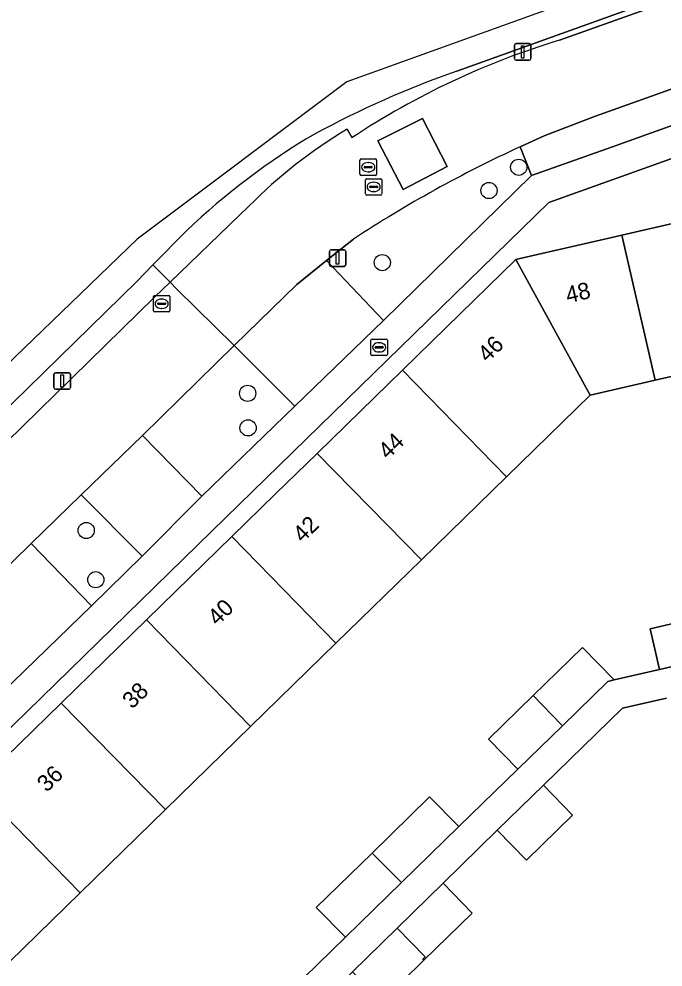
# Model space of a CAD drawing. Extents: x 156412 to 157779, y 382335 to 383768.
# Drawn here: x 156692.1 to 156731, y 383538.9 to 383596.2 of the extents above; entities that cross this region are included whole.
import ezdxf

# ---------------------------------------------------------------- set-up
doc = ezdxf.new("R2010")
doc.units = 0
for name, color, linetype in [('IMGEO_Berm_groen', 7, 'Continuous'), ('IMGEO_Boom', 7, 'Continuous'), ('IMGEO_Brandkraan', 7, 'Continuous'), ('IMGEO_Erf', 7, 'Continuous'), ('IMGEO_Fietspad_gesloten', 7, 'Continuous'), ('IMGEO_Groenvoorziening', 7, 'Continuous'), ('IMGEO_Haag', 7, 'Continuous'), ('IMGEO_Kolk', 7, 'Continuous'), ('IMGEO_Lichtmast', 7, 'Continuous'), ('IMGEO_Pand', 7, 'Continuous'), ('IMGEO_Pand_nummerreeks', 7, 'Continuous'), ('IMGEO_Parkeervlak_open', 7, 'Continuous'), ('IMGEO_Rijbaan_lokaal_gesloten', 7, 'Continuous'), ('IMGEO_Rijbaan_lokaal_open', 7, 'Continuous'), ('IMGEO_Rioolput', 7, 'Continuous'), ('IMGEO_Voetpad_open', 7, 'Continuous')]:
    doc.layers.add(name, color=color, linetype=linetype)

msp = doc.modelspace()

# ---------------------------------------------------------------- linework, layer by layer
at = {"layer": 'IMGEO_Berm_groen'}
for points in [[(156723.043, 383586.777), (156722.37, 383588.514)], [(156712.283, 383582.93), (156710.659, 383581.639), (156714.105, 383578.02), (156723.043, 383586.777)], [(156684.28, 383563.801), (156700.284, 383579.443), (156701.199, 383580.324), (156700.165, 383581.368), (156699.188, 383580.373), (156683.195, 383564.735), (156656.634, 383538.797), (156636.845, 383519.44)]]:
    msp.add_lwpolyline(points, dxfattribs=at)
for points in [[(156708.737, 383572.833), (156705.081, 383576.497), (156699.531, 383571.068), (156703.131, 383567.396)], [(156695.823, 383567.479), (156692.814, 383564.546), (156696.457, 383560.773), (156699.512, 383563.766)]]:
    msp.add_lwpolyline(points, close=True, dxfattribs=at)
msp.add_arc((156755.572, 383516.635), 79.177, 114.79291, 123.14349, dxfattribs=at)
at = {"layer": 'IMGEO_Boom'}
for centre in [(156722.282, 383587.272), (156720.479, 383585.865), (156714.031, 383581.511), (156705.896, 383573.61), (156705.919, 383571.524), (156696.134, 383565.325), (156696.712, 383562.348)]:
    msp.add_circle(centre, 0.489, dxfattribs=at)
at = {"layer": 'IMGEO_Brandkraan'}
for p, q in [((156713.421, 383576.89), (156714.273, 383576.89)), ((156713.346, 383575.964), (156713.346, 383576.816)), ((156713.605, 383576.384), (156713.605, 383576.396)), ((156714.043, 383576.347), (156713.645, 383576.347)), ((156713.648, 383576.433), (156714.046, 383576.433)), ((156713.834, 383576.67), (156713.859, 383576.67)), ((156714.089, 383576.396), (156714.089, 383576.384)), ((156714.347, 383576.816), (156714.347, 383575.964)), ((156714.273, 383575.89), (156713.421, 383575.89)), ((156713.857, 383576.11), (156713.832, 383576.11))]:
    msp.add_line(p, q, dxfattribs=at)
for points in [[(156713.421, 383576.89), (156714.273, 383576.89)], [(156713.346, 383575.964), (156713.346, 383576.816)], [(156714.347, 383576.816), (156714.347, 383575.964)], [(156714.273, 383575.89), (156713.421, 383575.89)]]:
    msp.add_lwpolyline(points, dxfattribs=at)
for centre, radius, start, end in [((156713.423, 383576.814), 0.0765, 91.552, 178.448), ((156713.423, 383576.814), 0.0765, 91.552, 178.448), ((156714.271, 383576.814), 0.0765, 1.552, 88.448), ((156714.271, 383576.814), 0.0765, 1.552, 88.448), ((156713.645, 383576.393), 0.0403, 85.8775, 175.7526), ((156713.642, 383576.383), 0.0366, 178.938, 274.7102), ((156714.046, 383576.39), 0.043, 264.8664, 352.4533), ((156714.05, 383576.395), 0.0386, 1.7309, 96.639), ((156713.423, 383575.966), 0.0765, 181.552, 268.448), ((156713.423, 383575.966), 0.0765, 181.552, 268.448), ((156714.271, 383575.966), 0.0765, 271.552, 358.448), ((156714.271, 383575.966), 0.0765, 271.552, 358.448)]:
    msp.add_arc(centre, radius, start, end, dxfattribs=at)
for centre, major_axis, ratio, start_param, end_param in [((156713.833, 383576.39), (-0.387, 0.002), 0.722429, 4.712389, 7.853982), ((156713.858, 383576.39), (-0.39, 0.002), 0.717154, 1.570796, 4.712389)]:
    msp.add_ellipse(centre, major_axis=major_axis, ratio=ratio, start_param=start_param, end_param=end_param, dxfattribs=at)
at = {"layer": 'IMGEO_Erf'}
for points in [[(156754.228, 383595.916), (156724.098, 383585.15), (156703.731, 383565.281), (156658.179, 383520.853)], [(156676.641, 383537.364), (156679.163, 383539.823), (156681.792, 383542.387), (156684.318, 383544.852), (156686.953, 383547.422), (156689.465, 383549.871), (156692.099, 383552.439), (156694.616, 383554.894), (156697.253, 383557.467), (156699.78, 383559.931), (156702.42, 383562.506), (156704.945, 383564.969), (156707.584, 383567.54), (156710.086, 383569.978), (156712.715, 383572.539), (156715.254, 383575.011), (156717.897, 383577.585), (156722.113, 383581.693), (156723.68, 383582.064), (156727.901, 383583.034), (156728.504, 383583.172), (156732.098, 383583.998)], [(156737.486, 383576.007), (156730.53, 383574.4), (156726.594, 383573.491), (156721.534, 383568.556), (156716.396, 383563.546), (156711.228, 383558.505), (156706.075, 383553.48), (156700.922, 383548.454), (156695.769, 383543.429), (156690.616, 383538.403)], [(156707.636, 383536.673), (156711.812, 383540.744), (156710.042, 383542.538), (156713.416, 383545.834), (156716.891, 383549.23), (156718.667, 383547.427), (156722.227, 383550.898), (156720.451, 383552.708), (156723.151, 383555.343), (156726.133, 383558.253), (156728.06, 383556.295), (156730.785, 383556.923), (156730.221, 383559.388), (156733.858, 383560.228)], [(156731.217, 383555.197), (156728.545, 383554.586), (156723.769, 383549.924), (156725.528, 383548.122), (156722.747, 383545.406), (156720.987, 383547.208), (156717.713, 383544.01), (156719.472, 383542.208), (156716.531, 383539.336), (156713.995, 383536.859), (156712.236, 383538.661), (156709.239, 383535.73), (156710.308, 383534.656), (156710.938, 383531.927), (156717.954, 383533.545), (156724.971, 383535.164), (156731.987, 383536.782)]]:
    msp.add_lwpolyline(points, dxfattribs=at)
at = {"layer": 'IMGEO_Fietspad_gesloten'}
for points in [[(156718.529, 383593.076), (156756.788, 383606.815), (156756.95, 383606.409), (156762.235, 383608.234), (156762.023, 383608.69), (156777.661, 383614.33), (156789.633, 383619.235), (156792.615, 383620.412), (156794.876, 383621.304), (156796.919, 383622.11), (156798.99, 383622.927), (156800.697, 383623.601), (156799.677, 383625.357), (156769.434, 383613.143), (156760.462, 383609.915), (156711.894, 383592.437), (156699.212, 383582.923), (156630.813, 383517.001), (156624.233, 383512.706), (156603.465, 383510.798), (156578.883, 383487.904), (156537.683, 383447.847)], [(156636.845, 383519.44), (156656.634, 383538.797), (156683.195, 383564.735), (156699.188, 383580.373), (156700.165, 383581.368), (156702.19, 383583.431)]]:
    msp.add_lwpolyline(points, dxfattribs=at)
for centre, radius, start, end in [((156738.555, 383536.096), 60.396, 109.36413, 118.28975), ((156731.682, 383552.44), 42.781, 120.5589, 133.5802)]:
    msp.add_arc(centre, radius, start, end, dxfattribs=at)
at = {"layer": 'IMGEO_Groenvoorziening'}
for points in [[(156724.749, 383594.953), (156756.95, 383606.409), (156756.788, 383606.815), (156718.529, 383593.076)], [(156711.908, 383589.573), (156712.204, 383589.061)], [(156702.19, 383583.431), (156700.165, 383581.368), (156701.199, 383580.324), (156705.974, 383584.918)]]:
    msp.add_lwpolyline(points, dxfattribs=at)
for centre, radius, start, end in [((156738.679, 383548.992), 48.026, 106.8616, 123.4544), ((156738.555, 383536.096), 60.396, 109.36413, 118.28975), ((156727.012, 383564.209), 29.52, 120.7737, 135.452), ((156731.682, 383552.44), 42.781, 120.5589, 133.5802)]:
    msp.add_arc(centre, radius, start, end, dxfattribs=at)
at = {"layer": 'IMGEO_Haag'}
for points in [[(156724.749, 383594.953), (156756.95, 383606.409), (156756.788, 383606.815), (156718.529, 383593.076)], [(156711.908, 383589.573), (156712.204, 383589.061)], [(156702.19, 383583.431), (156700.165, 383581.368), (156701.199, 383580.324), (156705.974, 383584.918)]]:
    msp.add_lwpolyline(points, dxfattribs=at)
for centre, radius, start, end in [((156738.679, 383548.992), 48.026, 106.8616, 123.4544), ((156738.555, 383536.096), 60.396, 109.36413, 118.28975), ((156727.012, 383564.209), 29.52, 120.7737, 135.452), ((156731.682, 383552.44), 42.781, 120.5589, 133.5802)]:
    msp.add_arc(centre, radius, start, end, dxfattribs=at)
at = {"layer": 'IMGEO_Kolk'}
for p, q in [((156700.194, 383578.601), (156700.194, 383579.453)), ((156700.269, 383579.527), (156701.121, 383579.527)), ((156700.682, 383579.307), (156700.707, 383579.307)), ((156701.195, 383579.453), (156701.195, 383578.601)), ((156700.453, 383579.021), (156700.453, 383579.033)), ((156700.891, 383578.984), (156700.493, 383578.984)), ((156700.496, 383579.07), (156700.894, 383579.07)), ((156700.705, 383578.747), (156700.68, 383578.747)), ((156700.937, 383579.033), (156700.937, 383579.021)), ((156701.121, 383578.527), (156700.269, 383578.527))]:
    msp.add_line(p, q, dxfattribs=at)
for points in [[(156700.194, 383578.601), (156700.194, 383579.453)], [(156700.269, 383579.527), (156701.121, 383579.527)], [(156701.195, 383579.453), (156701.195, 383578.601)], [(156701.121, 383578.527), (156700.269, 383578.527)]]:
    msp.add_lwpolyline(points, dxfattribs=at)
for centre, radius, start, end in [((156700.271, 383579.451), 0.0765, 91.552, 178.448), ((156700.271, 383579.451), 0.0765, 91.552, 178.448), ((156701.119, 383579.451), 0.0765, 1.552, 88.448), ((156701.119, 383579.451), 0.0765, 1.552, 88.448), ((156700.271, 383578.603), 0.0765, 181.552, 268.448), ((156700.271, 383578.603), 0.0765, 181.552, 268.448), ((156700.493, 383579.03), 0.0403, 85.8775, 175.7526), ((156700.49, 383579.02), 0.0366, 178.938, 274.7102), ((156700.894, 383579.027), 0.043, 264.8664, 352.4533), ((156700.898, 383579.032), 0.0386, 1.7309, 96.639), ((156701.119, 383578.603), 0.0765, 271.552, 358.448), ((156701.119, 383578.603), 0.0765, 271.552, 358.448)]:
    msp.add_arc(centre, radius, start, end, dxfattribs=at)
for centre, major_axis, ratio, start_param, end_param in [((156700.681, 383579.027), (-0.387, 0.002), 0.722429, 4.712389, 7.853982), ((156700.706, 383579.027), (-0.39, 0.002), 0.717154, 1.570796, 4.712389)]:
    msp.add_ellipse(centre, major_axis=major_axis, ratio=ratio, start_param=start_param, end_param=end_param, dxfattribs=at)
at = {"layer": 'IMGEO_Lichtmast'}
for p, q in [((156722.024, 383593.845), (156722.024, 383594.645)), ((156722.024, 383594.645), (156722.024, 383593.845)), ((156722.124, 383594.745), (156722.914, 383594.745)), ((156722.914, 383594.745), (156722.124, 383594.745)), ((156723.014, 383594.645), (156723.014, 383593.845)), ((156723.014, 383593.845), (156723.014, 383594.645)), ((156722.914, 383593.745), (156722.124, 383593.745)), ((156722.124, 383593.745), (156722.914, 383593.745)), ((156710.832, 383581.384), (156710.832, 383582.184)), ((156710.832, 383582.184), (156710.832, 383581.384)), ((156710.932, 383582.284), (156711.722, 383582.284)), ((156711.722, 383582.284), (156710.932, 383582.284)), ((156711.822, 383582.184), (156711.822, 383581.384)), ((156711.822, 383581.384), (156711.822, 383582.184)), ((156711.722, 383581.284), (156710.932, 383581.284)), ((156710.932, 383581.284), (156711.722, 383581.284)), ((156694.185, 383573.96), (156694.185, 383574.76)), ((156694.185, 383574.76), (156694.185, 383573.96)), ((156694.285, 383574.86), (156695.075, 383574.86)), ((156695.075, 383574.86), (156694.285, 383574.86)), ((156695.175, 383574.76), (156695.175, 383573.96)), ((156695.175, 383573.96), (156695.175, 383574.76)), ((156695.075, 383573.86), (156694.285, 383573.86)), ((156694.285, 383573.86), (156695.075, 383573.86))]:
    msp.add_line(p, q, dxfattribs=at)
for points in [[(156722.444, 383594.62), (156722.594, 383594.62), (156722.594, 383593.87), (156722.444, 383593.87), (156722.444, 383594.62)], [(156711.252, 383582.159), (156711.402, 383582.159), (156711.402, 383581.409), (156711.252, 383581.409), (156711.252, 383582.159)], [(156694.605, 383574.735), (156694.755, 383574.735), (156694.755, 383573.985), (156694.605, 383573.985), (156694.605, 383574.735)]]:
    msp.add_lwpolyline(points, dxfattribs=at)
for centre, start, end in [((156722.124, 383594.645), 90, 180), ((156722.124, 383594.645), 90, 180), ((156722.914, 383594.645), 0, 90), ((156722.914, 383594.645), 360, 90), ((156722.124, 383593.845), 180, 270), ((156722.124, 383593.845), 180, 270), ((156722.914, 383593.845), 270, 0), ((156722.914, 383593.845), 270, 0), ((156710.932, 383582.184), 90, 180), ((156710.932, 383582.184), 90, 180), ((156711.722, 383582.184), 0, 90), ((156711.722, 383582.184), 360, 90), ((156710.932, 383581.384), 180, 270), ((156710.932, 383581.384), 180, 270), ((156711.722, 383581.384), 270, 0), ((156711.722, 383581.384), 270, 0), ((156694.285, 383574.76), 90, 180), ((156694.285, 383574.76), 90, 180), ((156695.075, 383574.76), 0, 90), ((156695.075, 383574.76), 360, 90), ((156694.285, 383573.96), 180, 270), ((156694.285, 383573.96), 180, 270), ((156695.075, 383573.96), 270, 0), ((156695.075, 383573.96), 270, 0)]:
    msp.add_arc(centre, 0.1, start, end, dxfattribs=at)
at = {"layer": 'IMGEO_Pand'}
for points in [[(156735.647, 383584.814), (156732.098, 383583.998), (156728.504, 383583.172), (156730.53, 383574.4), (156737.486, 383576.007), (156737.936, 383574.06), (156738.121, 383574.103)], [(156730.53, 383574.4), (156728.504, 383583.172), (156727.901, 383583.034), (156723.68, 383582.064), (156722.113, 383581.693), (156726.594, 383573.491)], [(156715.254, 383575.011), (156721.534, 383568.556), (156726.594, 383573.491), (156722.113, 383581.693), (156717.897, 383577.585)], [(156715.254, 383575.011), (156712.715, 383572.539), (156710.086, 383569.978), (156716.396, 383563.546), (156721.534, 383568.556)], [(156704.945, 383564.969), (156711.228, 383558.505), (156716.396, 383563.546), (156710.086, 383569.978), (156707.584, 383567.54)], [(156704.945, 383564.969), (156702.42, 383562.506), (156699.78, 383559.931), (156706.075, 383553.48), (156711.228, 383558.505)], [(156733.858, 383560.228), (156730.221, 383559.388), (156730.785, 383556.923), (156734.435, 383557.764)], [(156700.922, 383548.454), (156706.075, 383553.48), (156699.78, 383559.931), (156697.253, 383557.467), (156694.616, 383554.894)], [(156723.151, 383555.343), (156724.865, 383553.586), (156724.923, 383553.526), (156727.671, 383556.205), (156728.06, 383556.295), (156726.133, 383558.253)], [(156723.151, 383555.343), (156720.451, 383552.708), (156722.227, 383550.898), (156724.923, 383553.526), (156724.865, 383553.586)], [(156689.465, 383549.871), (156695.769, 383543.429), (156700.922, 383548.454), (156694.616, 383554.894), (156692.099, 383552.439)], [(156722.747, 383545.406), (156725.528, 383548.122), (156723.769, 383549.924), (156720.987, 383547.208)], [(156689.465, 383549.871), (156686.953, 383547.422), (156684.318, 383544.852), (156690.616, 383538.403), (156695.769, 383543.429)], [(156715.2, 383544.047), (156718.667, 383547.427), (156716.891, 383549.23), (156713.416, 383545.834)], [(156715.2, 383544.047), (156713.416, 383545.834), (156710.042, 383542.538), (156711.812, 383540.744)], [(156716.531, 383539.336), (156719.472, 383542.208), (156717.713, 383544.01), (156714.929, 383541.291), (156716.621, 383539.56), (156716.506, 383539.449)], [(156716.531, 383539.336), (156716.506, 383539.449), (156716.621, 383539.56), (156714.929, 383541.291), (156712.236, 383538.661), (156713.995, 383536.859)]]:
    msp.add_lwpolyline(points, close=True, dxfattribs=at)
at = {"layer": 'IMGEO_Parkeervlak_open'}
for points in [[(156743.985, 383594.239), (156754.43, 383598.012), (156753.746, 383599.946), (156726.855, 383590.344), (156723.825, 383589.168), (156723.338, 383588.953), (156722.853, 383588.735), (156722.37, 383588.514), (156723.043, 383586.777), (156727.613, 383588.388), (156738.687, 383592.348)], [(156710.659, 383581.639), (156708.865, 383580.186), (156705.081, 383576.497), (156708.737, 383572.833), (156714.105, 383578.02)], [(156695.823, 383567.479), (156699.512, 383563.766), (156703.131, 383567.396), (156699.531, 383571.068)], [(156696.457, 383560.773), (156692.814, 383564.546), (156687.378, 383559.232), (156691.051, 383555.526)]]:
    msp.add_lwpolyline(points, close=True, dxfattribs=at)
at = {"layer": 'IMGEO_Rijbaan_lokaal_gesloten'}
for points in [[(156766.511, 383604.455), (156772.289, 383606.525), (156770.618, 383611.218), (156762.235, 383608.234), (156756.95, 383606.409), (156724.749, 383594.953)], [(156722.37, 383588.514), (156722.853, 383588.735), (156723.338, 383588.953), (156723.825, 383589.168), (156726.855, 383590.344), (156753.746, 383599.946)], [(156712.204, 383589.061), (156711.908, 383589.573)], [(156705.974, 383584.918), (156701.199, 383580.324), (156701.613, 383579.916), (156705.081, 383576.497), (156708.865, 383580.186), (156710.659, 383581.639), (156712.283, 383582.93)], [(156666.159, 383538.551), (156673.365, 383545.579), (156676.449, 383548.569), (156684.893, 383556.807), (156687.378, 383559.232), (156692.814, 383564.546), (156695.823, 383567.479), (156699.531, 383571.068), (156705.081, 383576.497), (156701.613, 383579.916), (156701.199, 383580.324), (156700.284, 383579.443), (156684.28, 383563.801), (156657.593, 383537.803)]]:
    msp.add_lwpolyline(points, dxfattribs=at)
msp.add_lwpolyline([(156715.29, 383585.925), (156713.771, 383588.862), (156716.454, 383590.223), (156717.947, 383587.327)], close=True, dxfattribs=at)
for centre, radius, start, end in [((156738.679, 383548.992), 48.026, 106.8616, 123.4544), ((156727.012, 383564.209), 29.52, 120.7737, 135.452), ((156755.572, 383516.635), 79.177, 114.79291, 123.14349)]:
    msp.add_arc(centre, radius, start, end, dxfattribs=at)
at = {"layer": 'IMGEO_Rijbaan_lokaal_open'}
msp.add_lwpolyline([(156715.29, 383585.925), (156717.947, 383587.327), (156716.454, 383590.223), (156713.771, 383588.862)], close=True, dxfattribs=at)
at = {"layer": 'IMGEO_Rioolput'}
for p, q in [((156712.758, 383587.776), (156713.61, 383587.776)), ((156712.683, 383586.85), (156712.683, 383587.702)), ((156712.942, 383587.27), (156712.942, 383587.282)), ((156713.38, 383587.233), (156712.982, 383587.233)), ((156712.985, 383587.319), (156713.383, 383587.319)), ((156713.171, 383587.556), (156713.196, 383587.556)), ((156713.426, 383587.282), (156713.426, 383587.27)), ((156713.684, 383587.702), (156713.684, 383586.85)), ((156713.61, 383586.776), (156712.758, 383586.776)), ((156713.085, 383586.583), (156713.937, 383586.583)), ((156713.194, 383586.996), (156713.169, 383586.996)), ((156713.01, 383585.657), (156713.01, 383586.509)), ((156713.269, 383586.077), (156713.269, 383586.089)), ((156713.707, 383586.04), (156713.309, 383586.04)), ((156713.312, 383586.126), (156713.71, 383586.126)), ((156713.498, 383586.363), (156713.523, 383586.363)), ((156713.753, 383586.089), (156713.753, 383586.077)), ((156714.011, 383586.509), (156714.011, 383585.657)), ((156713.937, 383585.583), (156713.085, 383585.583)), ((156713.521, 383585.803), (156713.496, 383585.803))]:
    msp.add_line(p, q, dxfattribs=at)
for points in [[(156712.758, 383587.776), (156713.61, 383587.776)], [(156712.683, 383586.85), (156712.683, 383587.702)], [(156713.684, 383587.702), (156713.684, 383586.85)], [(156713.61, 383586.776), (156712.758, 383586.776)], [(156713.085, 383586.583), (156713.937, 383586.583)], [(156713.01, 383585.657), (156713.01, 383586.509)], [(156714.011, 383586.509), (156714.011, 383585.657)], [(156713.937, 383585.583), (156713.085, 383585.583)]]:
    msp.add_lwpolyline(points, dxfattribs=at)
for centre, radius, start, end in [((156712.76, 383587.7), 0.0765, 91.552, 178.448), ((156712.76, 383587.7), 0.0765, 91.552, 178.448), ((156713.608, 383587.7), 0.0765, 1.552, 88.448), ((156713.608, 383587.7), 0.0765, 1.552, 88.448), ((156712.982, 383587.279), 0.0403, 85.8775, 175.7526), ((156712.979, 383587.269), 0.0366, 178.938, 274.7102), ((156713.383, 383587.276), 0.043, 264.8664, 352.4533), ((156713.387, 383587.281), 0.0386, 1.7309, 96.639), ((156712.76, 383586.852), 0.0765, 181.552, 268.448), ((156712.76, 383586.852), 0.0765, 181.552, 268.448), ((156713.087, 383586.507), 0.0765, 91.552, 178.448), ((156713.087, 383586.507), 0.0765, 91.552, 178.448), ((156713.608, 383586.852), 0.0765, 271.552, 358.448), ((156713.608, 383586.852), 0.0765, 271.552, 358.448), ((156713.935, 383586.507), 0.0765, 1.552, 88.448), ((156713.935, 383586.507), 0.0765, 1.552, 88.448), ((156713.309, 383586.086), 0.0403, 85.8775, 175.7526), ((156713.306, 383586.076), 0.0366, 178.938, 274.7102), ((156713.71, 383586.083), 0.043, 264.8664, 352.4533), ((156713.714, 383586.088), 0.0386, 1.7309, 96.639), ((156713.087, 383585.659), 0.0765, 181.552, 268.448), ((156713.087, 383585.659), 0.0765, 181.552, 268.448), ((156713.935, 383585.659), 0.0765, 271.552, 358.448), ((156713.935, 383585.659), 0.0765, 271.552, 358.448)]:
    msp.add_arc(centre, radius, start, end, dxfattribs=at)
for centre, major_axis, ratio, start_param, end_param in [((156713.17, 383587.276), (-0.387, 0.002), 0.722429, 4.712389, 7.853982), ((156713.195, 383587.276), (-0.39, 0.002), 0.717154, 1.570796, 4.712389), ((156713.497, 383586.083), (-0.387, 0.002), 0.722429, 4.712389, 7.853982), ((156713.522, 383586.083), (-0.39, 0.002), 0.717154, 1.570796, 4.712389)]:
    msp.add_ellipse(centre, major_axis=major_axis, ratio=ratio, start_param=start_param, end_param=end_param, dxfattribs=at)
at = {"layer": 'IMGEO_Voetpad_open'}
for points in [[(156658.179, 383520.853), (156703.731, 383565.281), (156724.098, 383585.15), (156754.228, 383595.916)], [(156738.687, 383592.348), (156727.613, 383588.388), (156723.043, 383586.777), (156714.105, 383578.02), (156708.737, 383572.833), (156703.131, 383567.396), (156699.512, 383563.766), (156696.457, 383560.773), (156691.051, 383555.526), (156688.54, 383553.072), (156680.08, 383544.821), (156677.048, 383541.832), (156669.828, 383534.82)], [(156734.435, 383557.764), (156730.785, 383556.923), (156728.06, 383556.295), (156727.671, 383556.205), (156724.923, 383553.526), (156722.227, 383550.898), (156718.667, 383547.427), (156715.2, 383544.047), (156711.812, 383540.744), (156707.636, 383536.673)], [(156712.236, 383538.661), (156714.929, 383541.291), (156717.713, 383544.01), (156720.987, 383547.208), (156723.769, 383549.924), (156728.545, 383554.586), (156731.217, 383555.197)]]:
    msp.add_lwpolyline(points, dxfattribs=at)

# ---------------------------------------------------------------- texts
at = {"layer": 'IMGEO_Pand_nummerreeks'}
for s, rotation, p in [('48', 13.0344, (156725.246, 383579.051)), ('46', 44.2485, (156720.387, 383575.432)), ('44', 44.2763, (156714.372, 383569.569)), ('42', 44.2763, (156709.215, 383564.541)), ('40', 44.2763, (156704.063, 383559.519)), ('38', 44.2763, (156698.908, 383554.493)), ('36', 44.2763, (156693.751, 383549.463))]:
    msp.add_text(s, height=1, rotation=rotation, dxfattribs=at).set_placement(p)

doc.saveas('drawing.dxf')
